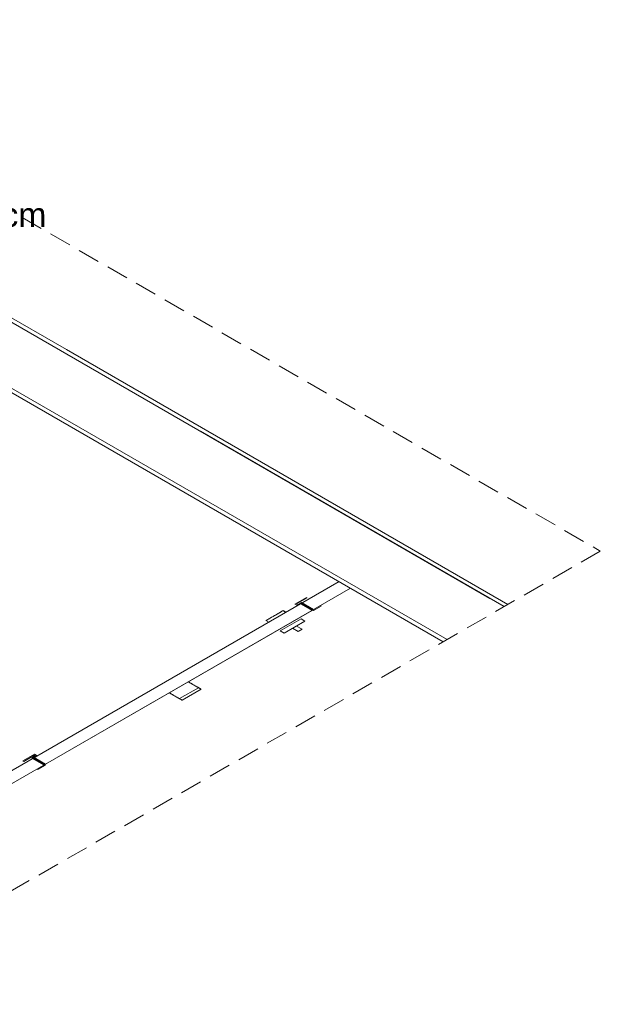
# Model space of a CAD drawing. Header units: millimetres. Extents: x 2 to 902, y -447 to 199.
# Tile 377 of 656: x 82.53 to 87.81, y 87.27 to 96.23. Entities that reach past the tile are written whole.
import ezdxf

# ---------------------------------------------------------------- set-up
doc = ezdxf.new("R2010")
doc.units = ezdxf.units.MM
doc.header["$MEASUREMENT"] = 0
doc.linetypes.add('JIS_02_2.0', pattern=[0.3, 0.2, -0.1])
doc.linetypes.add('NULL', pattern=[0])
for name, color, linetype, lineweight in [('DI-Área do detalhe', 7, 'JIS_02_2.0', 9), ('IFC-Parede padrão-Contorno', 44, 'Continuous', 5), ('IFC-Porta-Contorno', 142, 'Continuous', 5), ('Textos', 7, 'Continuous', 9)]:
    doc.layers.add(name, color=color, linetype=linetype, lineweight=lineweight)
doc.styles.add('Arial', font='arial.ttf')

msp = doc.modelspace()

# ---------------------------------------------------------------- linework, layer by layer
at = {"layer": 'DI-Área do detalhe', "color": 7}
msp.add_lwpolyline([(63.9615, 87.2967), (79.4324, 96.2288), (87.8119, 91.391), (72.3409, 82.4588), (63.9615, 87.2967)], dxfattribs=at)
at = {"layer": 'IFC-Parede padrão-Contorno', "color": 7, "lineweight": 5}
for p, q in [((86.8071, 90.9607), (81.5893, 93.9732)), ((82.9533, 93.2257), (81.6239, 93.9932)), ((86.4172, 90.5858), (81.0697, 93.6732)), ((86.3826, 90.5658), (81.0697, 93.6332)), ((86.9715, 90.9058), (82.9533, 93.2257)), ((86.9369, 90.8858), (84.1731, 92.4814)), ((72.8908, 83.8711), (85.4344, 91.1132)), ((72.9947, 83.8111), (85.5383, 91.0532))]:
    msp.add_line(p, q, dxfattribs=at)
at = {"layer": 'IFC-Porta-Contorno', "color": 7, "lineweight": 5}
for p, q in [((82.6595, 89.5111), (85.0844, 90.9111)), ((85.0324, 90.9091), (85.1377, 90.9699)), ((85.0324, 90.9091), (85.1377, 90.9699)), ((85.0567, 90.8951), (85.0324, 90.9091)), ((85.0567, 90.8951), (85.0324, 90.9091)), ((85.0477, 90.9099), (85.1447, 90.9659)), ((85.0477, 90.9099), (85.1447, 90.9659)), ((85.0581, 90.9039), (85.0477, 90.9099)), ((85.0581, 90.9039), (85.0477, 90.9099)), ((85.0567, 90.8951), (85.0913, 90.9151)), ((85.0581, 90.9039), (85.0913, 90.9231)), ((85.0581, 90.9039), (85.0913, 90.9231)), ((85.1883, 90.8511), (85.0844, 90.9111)), ((85.2022, 90.8591), (85.0913, 90.9231)), ((85.0983, 90.9191), (85.0913, 90.9231)), ((85.2022, 90.8511), (85.0913, 90.9151)), ((85.1447, 90.9659), (85.1377, 90.9699)), ((85.1447, 90.9659), (85.1377, 90.9699)), ((85.2022, 90.8591), (85.2645, 90.8951)), ((85.2715, 90.8911), (85.2645, 90.8951)), ((85.2715, 90.8911), (85.2645, 90.8951)), ((82.7635, 89.4511), (85.1883, 90.8511)), ((84.8233, 90.7901), (84.8555, 90.8087)), ((84.8338, 90.7962), (84.8473, 90.804)), ((84.8473, 90.804), (84.8609, 90.8118)), ((84.8555, 90.8087), (84.8863, 90.8265)), ((84.8609, 90.8118), (84.874, 90.8194)), ((84.874, 90.8194), (84.8863, 90.8265)), ((84.8863, 90.8265), (84.9104, 90.8404)), ((84.8863, 90.8265), (84.8974, 90.8329)), ((84.8974, 90.8329), (84.9071, 90.8384)), ((84.9071, 90.8384), (84.9149, 90.8429)), ((84.9104, 90.8404), (84.9236, 90.848)), ((84.9149, 90.8429), (84.9206, 90.8463)), ((84.9206, 90.8463), (84.9241, 90.8483)), ((84.9493, 90.8331), (84.9236, 90.848)), ((84.9241, 90.8483), (84.9253, 90.849)), ((84.951, 90.8341), (84.9253, 90.849)), ((85.2022, 90.8511), (85.1953, 90.8551)), ((85.2022, 90.8511), (85.2715, 90.8911)), ((85.2022, 90.8511), (85.2715, 90.8911)), ((84.7694, 90.759), (84.7761, 90.7629)), ((84.7694, 90.759), (84.7706, 90.7597)), ((84.7951, 90.7441), (84.7694, 90.759)), ((84.7951, 90.7441), (84.7694, 90.759)), ((84.7706, 90.7597), (84.7741, 90.7617)), ((84.7741, 90.7617), (84.7798, 90.765)), ((84.7761, 90.7629), (84.7952, 90.7739)), ((84.7798, 90.765), (84.7876, 90.7695)), ((84.7876, 90.7695), (84.7973, 90.775)), ((84.7952, 90.7739), (84.8233, 90.7901)), ((84.7973, 90.775), (84.8084, 90.7815)), ((84.8084, 90.7815), (84.8207, 90.7886)), ((84.8207, 90.7886), (84.8338, 90.7962)), ((84.8991, 90.6641), (85.0896, 90.7741)), ((84.8991, 90.6641), (85.0896, 90.7741)), ((84.9337, 90.6441), (85.1242, 90.7541)), ((84.9337, 90.6441), (85.1242, 90.7541)), ((85.1242, 90.7541), (85.0896, 90.7741)), ((85.1242, 90.7541), (85.0896, 90.7741)), ((84.9337, 90.6441), (84.8991, 90.6641)), ((84.9337, 90.6441), (84.8991, 90.6641)), ((85.0636, 90.6591), (85.0117, 90.6891)), ((85.0636, 90.6591), (85.0117, 90.6891)), ((85.0983, 90.6791), (85.0463, 90.7091)), ((85.0983, 90.6791), (85.0463, 90.7091)), ((85.0636, 90.6591), (85.0983, 90.6791)), ((85.0636, 90.6591), (85.0983, 90.6791)), ((84.0638, 90.2003), (84.0625, 90.2011)), ((84.0628, 90.2009), (84.0625, 90.2011)), ((84.0654, 90.1994), (84.0638, 90.2003)), ((84.0676, 90.1982), (84.0654, 90.1994)), ((84.0703, 90.1966), (84.0676, 90.1982)), ((84.0734, 90.1948), (84.0703, 90.1966)), ((84.0769, 90.1928), (84.0734, 90.1948)), ((84.0805, 90.1907), (84.0769, 90.1928)), ((84.0843, 90.1885), (84.0805, 90.1907)), ((84.0881, 90.1863), (84.0843, 90.1885)), ((84.0918, 90.1842), (84.0881, 90.1863)), ((84.0952, 90.1822), (84.0918, 90.1842)), ((84.0983, 90.1804), (84.0952, 90.1822)), ((84.101, 90.1789), (84.0983, 90.1804)), ((84.1032, 90.1776), (84.101, 90.1789)), ((84.1048, 90.1767), (84.1032, 90.1776)), ((84.1058, 90.1761), (84.1048, 90.1767)), ((84.1084, 90.1746), (84.1058, 90.1761)), ((83.8906, 90.1003), (83.8893, 90.1011)), ((83.8896, 90.1009), (83.8893, 90.1011)), ((83.8922, 90.0994), (83.8906, 90.1003)), ((83.8944, 90.0982), (83.8922, 90.0994)), ((83.8971, 90.0966), (83.8944, 90.0982)), ((83.9002, 90.0948), (83.8971, 90.0966)), ((83.9036, 90.0928), (83.9002, 90.0948)), ((83.9073, 90.0907), (83.9036, 90.0928)), ((83.9111, 90.0885), (83.9073, 90.0907)), ((83.9149, 90.0863), (83.9111, 90.0885)), ((83.9186, 90.0842), (83.9149, 90.0863)), ((83.9818, 90.0477), (84.155, 90.1477)), ((84.0079, 90.0326), (84.1811, 90.1326)), ((84.115, 90.1708), (84.1084, 90.1746)), ((84.1259, 90.1645), (84.115, 90.1708)), ((84.1406, 90.156), (84.1259, 90.1645)), ((84.1428, 90.1547), (84.1406, 90.156)), ((84.1454, 90.1533), (84.1428, 90.1547)), ((84.1482, 90.1516), (84.1454, 90.1533)), ((84.1511, 90.1499), (84.1482, 90.1516)), ((84.1543, 90.1481), (84.1511, 90.1499)), ((84.1574, 90.1463), (84.1543, 90.1481)), ((84.1554, 90.1475), (84.1552, 90.1476)), ((84.156, 90.1471), (84.1554, 90.1475)), ((84.1563, 90.1469), (84.156, 90.1471)), ((84.1569, 90.1466), (84.1563, 90.1469)), ((84.1575, 90.1463), (84.1569, 90.1466)), ((84.1605, 90.1445), (84.1574, 90.1463)), ((84.1582, 90.1458), (84.1575, 90.1463)), ((84.159, 90.1454), (84.1582, 90.1458)), ((84.1598, 90.1449), (84.159, 90.1454)), ((84.1632, 90.143), (84.1598, 90.1449)), ((84.1665, 90.1411), (84.1632, 90.143)), ((84.1688, 90.1397), (84.1663, 90.1412)), ((84.1697, 90.1392), (84.1665, 90.1411)), ((84.171, 90.1384), (84.1688, 90.1397)), ((84.1726, 90.1376), (84.1697, 90.1392)), ((84.1752, 90.1361), (84.1726, 90.1376)), ((84.1773, 90.1348), (84.1752, 90.1361)), ((84.1791, 90.1338), (84.1773, 90.1348)), ((84.1803, 90.1331), (84.1791, 90.1338)), ((84.181, 90.1327), (84.1803, 90.1331)), ((84.1811, 90.1326), (84.181, 90.1327)), ((83.922, 90.0822), (83.9186, 90.0842)), ((83.9251, 90.0804), (83.922, 90.0822)), ((83.9278, 90.0789), (83.9251, 90.0804)), ((83.93, 90.0776), (83.9278, 90.0789)), ((83.9316, 90.0767), (83.93, 90.0776)), ((83.9326, 90.0761), (83.9316, 90.0767)), ((83.9352, 90.0746), (83.9326, 90.0761)), ((83.9418, 90.0708), (83.9352, 90.0746)), ((83.9527, 90.0645), (83.9418, 90.0708)), ((83.9674, 90.056), (83.9527, 90.0645)), ((83.9696, 90.0547), (83.9674, 90.056)), ((83.9722, 90.0533), (83.9696, 90.0547)), ((83.975, 90.0516), (83.9722, 90.0533)), ((83.9779, 90.0499), (83.975, 90.0516)), ((83.981, 90.0481), (83.9779, 90.0499)), ((83.982, 90.0476), (83.981, 90.0481)), ((83.9822, 90.0475), (83.982, 90.0476)), ((83.9828, 90.0471), (83.9822, 90.0475)), ((83.9831, 90.0469), (83.9828, 90.0471)), ((83.9837, 90.0466), (83.9831, 90.0469)), ((83.9843, 90.0463), (83.9837, 90.0466)), ((83.985, 90.0458), (83.9843, 90.0463)), ((83.9858, 90.0454), (83.985, 90.0458)), ((83.9866, 90.0449), (83.9858, 90.0454)), ((83.99, 90.043), (83.9866, 90.0449)), ((83.9933, 90.0411), (83.99, 90.043)), ((83.9965, 90.0392), (83.9933, 90.0411)), ((83.9994, 90.0376), (83.9965, 90.0392)), ((84.002, 90.0361), (83.9994, 90.0376)), ((84.0041, 90.0348), (84.002, 90.0361)), ((84.0059, 90.0338), (84.0041, 90.0348)), ((84.0071, 90.0331), (84.0059, 90.0338)), ((84.0078, 90.0327), (84.0071, 90.0331)), ((84.0079, 90.0326), (84.0078, 90.0327)), ((82.5577, 89.4803), (82.663, 89.5411)), ((82.5577, 89.4803), (82.663, 89.5411)), ((82.5646, 89.4763), (82.5577, 89.4803)), ((82.5646, 89.4763), (82.5577, 89.4803)), ((82.5646, 89.4763), (82.6616, 89.5323)), ((82.5646, 89.4763), (82.6616, 89.5323)), ((82.6387, 89.5071), (82.672, 89.5263)), ((82.6387, 89.5071), (82.672, 89.5263)), ((82.7496, 89.4431), (82.6387, 89.5071)), ((82.6457, 89.5031), (82.6387, 89.5071)), ((82.6526, 89.5071), (82.6872, 89.5271)), ((82.7634, 89.4431), (82.6526, 89.5071)), ((82.7635, 89.4511), (82.6595, 89.5111)), ((82.672, 89.5263), (82.6616, 89.5323)), ((82.672, 89.5263), (82.6616, 89.5323)), ((82.6872, 89.5271), (82.663, 89.5411)), ((82.6872, 89.5271), (82.663, 89.5411)), ((82.6872, 89.4071), (82.7496, 89.4431)), ((82.6942, 89.4031), (82.6872, 89.4071)), ((82.6942, 89.4031), (82.6872, 89.4071)), ((82.6942, 89.4031), (82.7634, 89.4431)), ((82.6942, 89.4031), (82.7634, 89.4431)), ((82.7634, 89.4431), (82.7565, 89.4471))]:
    msp.add_line(p, q, dxfattribs=at)

# ---------------------------------------------------------------- texts
at = {"layer": 'Textos', "linetype": 'NULL', "insert": (81.9344, 94.3399), "char_height": 0.22, "width": 1.673811, "attachment_point": 7, "line_spacing_factor": 0.6, "style": 'Arial'}
msp.add_mtext('20 cm', dxfattribs=at)

doc.saveas('drawing.dxf')
